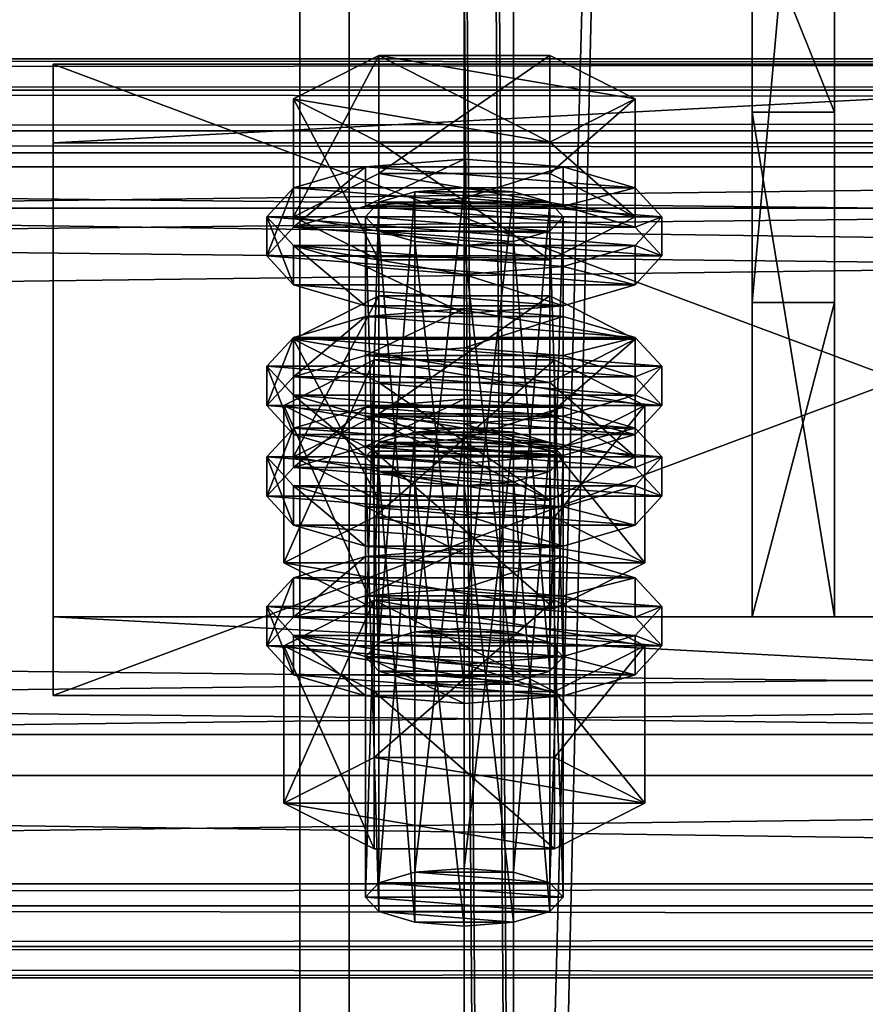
# Model space of a CAD drawing. Header units: millimetres. Extents: x 60485 to 71303, y 100 to 16900.
# Tile 421 of 656: x 68353 to 68404, y 7032 to 7091. Entities that reach past the tile are written whole.
import ezdxf

# ---------------------------------------------------------------- set-up
doc = ezdxf.new("R2010")
doc.units = ezdxf.units.MM
for name, color, linetype in [('1', 7, 'Continuous'), ('13', 7, 'Continuous'), ('3', 7, 'Continuous'), ('4', 7, 'Continuous'), ('6', 7, 'Continuous'), ('9', 7, 'Continuous')]:
    doc.layers.add(name, color=color, linetype=linetype)

msp = doc.modelspace()

# ---------------------------------------------------------------- meshes
at = {"layer": '1', "color": 7}
mesh = msp.add_polyface(dxfattribs=at)
corners = [(68397.5, 7085.843, 5147.476), (68397.5, 7055.144, 5247.888), (68402.5, 7055.144, 5247.888), (68402.5, 7085.843, 5147.476), (68397.5, 7074.273, 5253.74), (68402.5, 7074.273, 5253.74), (68397.5, 7130.734, 5171.659), (68402.5, 7130.734, 5171.659), (68397.5, 7136.582, 5152.533), (68402.5, 7136.582, 5152.533), (68397.5, 7098.33, 5140.837), (68402.5, 7098.33, 5140.837)]
mesh.append_faces([[corners[k] for k in face] for face in [(0, 2, 3, 3), (1, 5, 2, 2), (4, 7, 5, 5), (6, 9, 7, 7), (8, 11, 9, 9), (10, 3, 11, 11), (1, 6, 4, 4), (8, 0, 10, 10), (3, 9, 11, 11), (7, 2, 5, 5)]], dxfattribs={"vtx0": -1, "color": 7})
mesh.append_faces([[corners[k] for k in face] for face in [(6, 0, 8, 8), (9, 3, 7, 7)]], dxfattribs={"vtx0": -1, "vtx1": -1, "color": 7})
mesh.append_faces([[corners[k] for k in face] for face in [(6, 1, 0, 0), (7, 3, 2, 2)]], dxfattribs={"vtx0": -1, "vtx2": -1, "vtx3": -1, "color": 7})
mesh.append_faces([[corners[k] for k in face] for face in [(0, 1, 2, 2), (1, 4, 5, 5), (4, 6, 7, 7), (6, 8, 9, 9), (8, 10, 11, 11), (10, 0, 3, 3)]], dxfattribs={"vtx2": -1, "vtx3": -1, "color": 7})
at = {"layer": '13', "color": 20}
mesh = msp.add_polyface(dxfattribs=at)
corners = [(68374.804, 7067.506, 5216.005), (68385.196, 7074.678, 5218.198), (68374.804, 7074.678, 5218.198), (68390.392, 7072.047, 5226.804), (68369.608, 7072.047, 5226.804), (68374, 7052.717, 5168.61), (68374.804, 7080.37, 5173.927), (68374, 7079.493, 5176.796), (68374.804, 7053.594, 5165.741), (68377, 7081.013, 5171.827), (68377, 7054.236, 5163.641), (68380, 7081.248, 5171.058), (68374.804, 7078.616, 5179.665), (68380, 7077.739, 5182.534), (68377, 7077.974, 5181.765), (68385.196, 7078.616, 5179.665), (68386, 7079.493, 5176.796), (68385.196, 7080.37, 5173.927), (68369.608, 7079.493, 5176.796), (68374.804, 7082.125, 5168.19), (68374.804, 7089.297, 5170.382), (68369.608, 7086.666, 5178.989), (68385.196, 7089.297, 5170.382), (68385.196, 7076.862, 5185.403), (68374.804, 7076.862, 5185.403), (68374.804, 7084.034, 5187.596), (68390.392, 7079.493, 5176.796), (68385.196, 7084.034, 5187.596), (68368, 7077.103, 5176.065), (68369.608, 7078.857, 5170.328), (68369.608, 7081.248, 5171.058), (68368, 7079.493, 5176.796), (68374, 7080.141, 5166.127), (68374, 7082.532, 5166.858), (68380, 7080.611, 5164.59), (68380, 7083.002, 5165.321), (68380, 7073.594, 5187.541), (68374, 7074.064, 5186.004), (68374, 7076.455, 5186.734), (68380, 7075.985, 5188.272), (68369.608, 7075.348, 5181.803), (68369.608, 7077.739, 5182.534), (68390.392, 7078.857, 5170.328), (68392, 7077.103, 5176.065), (68390.392, 7075.348, 5181.803), (68386, 7074.064, 5186.004), (68390.392, 7077.739, 5182.534), (68392, 7079.493, 5176.796), (68390.392, 7081.248, 5171.058), (68374, 7071.04, 5163.345), (68380, 7071.51, 5161.807), (68380, 7073.901, 5162.538), (68374, 7073.431, 5164.076), (68390.392, 7072.147, 5168.276), (68369.608, 7072.147, 5168.276), (68386, 7073.431, 5164.076)]
mesh.append_faces([[corners[k] for k in face] for face in [(0, 1, 2, 2), (5, 6, 7, 7), (8, 9, 6, 6), (10, 11, 9, 9), (12, 13, 14, 14), (18, 20, 21, 21), (19, 22, 20, 20), (24, 21, 25, 25), (23, 18, 24, 24), (21, 27, 25, 25), (28, 30, 31, 31), (29, 33, 30, 30), (32, 35, 33, 33), (36, 38, 39, 39), (37, 41, 38, 38), (40, 31, 41, 41), (41, 39, 38, 38), (49, 51, 52, 52), (55, 52, 51, 51)]], dxfattribs={"vtx0": -1, "color": 20})
mesh.append_faces([[corners[k] for k in face] for face in [(3, 4, 2, 2), (15, 12, 7, 7), (16, 7, 6, 6), (17, 6, 9, 9), (26, 19, 18, 18), (27, 21, 20, 20), (42, 32, 29, 29), (43, 29, 28, 28), (44, 28, 40, 40), (45, 40, 37, 37), (46, 41, 31, 31), (47, 31, 30, 30), (48, 30, 33, 33), (53, 54, 52, 52)]], dxfattribs={"vtx0": -1, "vtx2": -1, "vtx3": -1, "color": 20})
mesh.append_faces([[corners[k] for k in face] for face in [(18, 19, 20, 20), (23, 24, 25, 25), (24, 18, 21, 21), (28, 29, 30, 30), (29, 32, 33, 33), (32, 34, 35, 35), (36, 37, 38, 38), (37, 40, 41, 41), (40, 28, 31, 31), (49, 50, 51, 51)]], dxfattribs={"vtx2": -1, "vtx3": -1, "color": 20})
mesh = msp.add_polyface(dxfattribs=at)
corners = [(68390.392, 7072.047, 5226.804), (68374.804, 7074.678, 5218.198), (68385.196, 7074.678, 5218.198), (68380, 7054.471, 5162.872), (68383, 7081.013, 5171.827), (68380, 7081.248, 5171.058), (68383, 7054.236, 5163.641), (68385.196, 7080.37, 5173.927), (68380, 7077.739, 5182.534), (68374.804, 7078.616, 5179.665), (68383, 7077.974, 5181.765), (68385.196, 7078.616, 5179.665), (68374, 7079.493, 5176.796), (68386, 7079.493, 5176.796), (68374.804, 7080.37, 5173.927), (68377, 7081.013, 5171.827), (68374.804, 7082.125, 5168.19), (68385.196, 7082.125, 5168.19), (68385.196, 7089.297, 5170.382), (68390.392, 7079.493, 5176.796), (68390.392, 7086.666, 5178.989), (68385.196, 7076.862, 5185.403), (68385.196, 7084.034, 5187.596), (68374.804, 7084.034, 5187.596), (68369.608, 7079.493, 5176.796), (68374.804, 7089.297, 5170.382), (68380, 7080.611, 5164.59), (68386, 7080.141, 5166.127), (68386, 7082.532, 5166.858), (68380, 7083.002, 5165.321), (68390.392, 7078.857, 5170.328), (68390.392, 7081.248, 5171.058), (68392, 7077.103, 5176.065), (68392, 7079.493, 5176.796), (68390.392, 7075.348, 5181.803), (68390.392, 7077.739, 5182.534), (68386, 7074.064, 5186.004), (68386, 7076.455, 5186.734), (68380, 7073.594, 5187.541), (68380, 7075.985, 5188.272), (68374, 7080.141, 5166.127), (68369.608, 7078.857, 5170.328), (68368, 7077.103, 5176.065), (68369.608, 7075.348, 5181.803), (68374, 7074.064, 5186.004), (68369.608, 7077.739, 5182.534), (68368, 7079.493, 5176.796), (68369.608, 7081.248, 5171.058), (68374, 7082.532, 5166.858)]
mesh.append_faces([[corners[k] for k in face] for face in [(0, 1, 2, 2), (3, 4, 5, 5), (6, 7, 4, 4), (4, 15, 5, 5), (17, 20, 18, 18), (19, 22, 20, 20), (21, 23, 22, 22), (16, 19, 17, 17), (20, 25, 18, 18), (26, 28, 29, 29), (27, 31, 28, 28), (30, 33, 31, 31), (32, 35, 33, 33), (34, 37, 35, 35), (36, 39, 37, 37), (40, 27, 26, 26), (36, 44, 38, 38), (28, 48, 29, 29)]], dxfattribs={"vtx0": -1, "color": 20})
mesh.append_faces([[corners[k] for k in face] for face in [(8, 9, 10, 10), (10, 9, 11, 11), (11, 12, 13, 13), (13, 14, 7, 7), (7, 15, 4, 4), (19, 24, 21, 21), (22, 25, 20, 20), (27, 40, 30, 30), (30, 41, 32, 32), (32, 42, 34, 34), (34, 43, 36, 36), (39, 45, 37, 37), (37, 45, 35, 35), (35, 46, 33, 33), (33, 47, 31, 31), (31, 48, 28, 28)]], dxfattribs={"vtx0": -1, "vtx1": -1, "color": 20})
mesh.append_faces([[corners[k] for k in face] for face in [(16, 17, 18, 18), (17, 19, 20, 20), (19, 21, 22, 22), (26, 27, 28, 28), (27, 30, 31, 31), (30, 32, 33, 33), (32, 34, 35, 35), (34, 36, 37, 37), (36, 38, 39, 39)]], dxfattribs={"vtx2": -1, "vtx3": -1, "color": 20})
mesh = msp.add_polyface(dxfattribs=at)
corners = [(68385.196, 7065.752, 5221.743), (68374.804, 7065.752, 5221.743), (68377, 7066.394, 5219.642), (68383, 7066.394, 5219.642), (68380, 7066.629, 5218.874), (68369.608, 7064.875, 5224.612), (68374.804, 7067.506, 5216.005), (68374.804, 7074.678, 5218.198), (68369.608, 7072.047, 5226.804), (68385.196, 7062.243, 5233.218), (68374.804, 7062.243, 5233.218), (68374.804, 7069.416, 5235.411), (68385.196, 7069.416, 5235.411), (68369.608, 7064.238, 5218.143), (68374, 7065.522, 5213.942), (68374, 7067.913, 5214.673), (68369.608, 7066.629, 5218.874), (68380, 7065.992, 5212.405), (68380, 7068.383, 5213.136), (68390.392, 7066.629, 5218.874), (68386, 7067.913, 5214.673), (68374, 7052.717, 5168.61), (68374.804, 7053.594, 5165.741), (68374.804, 7080.37, 5173.927), (68377, 7054.236, 5163.641), (68377, 7081.013, 5171.827), (68380, 7054.471, 5162.872), (68380, 7081.248, 5171.058), (68380, 7050.963, 5174.348), (68377, 7077.974, 5181.765), (68380, 7077.739, 5182.534), (68377, 7051.198, 5173.579), (68374.804, 7078.616, 5179.665), (68374.804, 7051.84, 5171.479), (68374, 7079.493, 5176.796), (68369.03, 7058.439, 5170.359), (68374.515, 7070.779, 5164.198), (68369.03, 7068.002, 5173.283), (68374.515, 7061.216, 5161.274), (68385.485, 7070.779, 5164.198), (68385.485, 7065.224, 5182.368), (68374.515, 7065.224, 5182.368), (68390.97, 7068.002, 5173.283), (68368, 7068.002, 5173.283), (68369.608, 7069.756, 5167.545), (68369.608, 7072.147, 5168.276), (68368, 7070.392, 5174.014), (68374, 7071.04, 5163.345), (68374, 7073.431, 5164.076), (68380, 7064.493, 5184.759), (68374, 7064.963, 5183.221), (68374, 7067.354, 5183.952), (68380, 7066.884, 5185.489), (68369.608, 7066.247, 5179.021), (68369.608, 7068.638, 5179.752), (68386, 7071.04, 5163.345), (68380, 7071.51, 5161.807), (68390.392, 7069.756, 5167.545), (68392, 7068.002, 5173.283), (68390.392, 7066.247, 5179.021), (68386, 7067.354, 5183.952), (68390.392, 7068.638, 5179.752), (68392, 7070.392, 5174.014)]
mesh.append_faces([[corners[k] for k in face] for face in [(3, 2, 4, 4), (5, 7, 8, 8), (10, 8, 11, 11), (8, 12, 11, 11), (13, 15, 16, 16), (14, 18, 15, 15), (20, 15, 18, 18), (28, 29, 30, 30), (31, 32, 29, 29), (33, 34, 32, 32), (35, 36, 37, 37), (38, 39, 36, 36), (37, 40, 41, 41), (43, 45, 46, 46), (44, 48, 45, 45), (49, 51, 52, 52), (50, 54, 51, 51), (53, 46, 54, 54), (47, 55, 56, 56), (51, 60, 52, 52)]], dxfattribs={"vtx0": -1, "color": 20})
mesh.append_faces([[corners[k] for k in face] for face in [(0, 1, 2, 2), (19, 16, 15, 15), (42, 37, 36, 36), (57, 47, 44, 44), (58, 44, 43, 43), (59, 43, 53, 53), (60, 51, 54, 54), (61, 54, 46, 46), (62, 46, 45, 45)]], dxfattribs={"vtx0": -1, "vtx2": -1, "vtx3": -1, "color": 20})
mesh.append_faces([[corners[k] for k in face] for face in [(5, 6, 7, 7), (9, 10, 11, 11), (10, 5, 8, 8), (13, 14, 15, 15), (14, 17, 18, 18), (21, 22, 23, 23), (22, 24, 25, 25), (24, 26, 27, 27), (33, 21, 34, 34), (43, 44, 45, 45), (44, 47, 48, 48), (49, 50, 51, 51), (50, 53, 54, 54), (53, 43, 46, 46)]], dxfattribs={"vtx2": -1, "vtx3": -1, "color": 20})
mesh = msp.add_polyface(dxfattribs=at)
corners = [(68385.196, 7065.752, 5221.743), (68377, 7066.394, 5219.642), (68383, 7066.394, 5219.642), (68374.804, 7067.506, 5216.005), (68385.196, 7067.506, 5216.005), (68385.196, 7074.678, 5218.198), (68390.392, 7064.875, 5224.612), (68390.392, 7072.047, 5226.804), (68385.196, 7062.243, 5233.218), (68385.196, 7069.416, 5235.411), (68374.804, 7069.416, 5235.411), (68369.608, 7072.047, 5226.804), (68380, 7065.992, 5212.405), (68386, 7065.522, 5213.942), (68386, 7067.913, 5214.673), (68380, 7068.383, 5213.136), (68390.392, 7066.629, 5218.874), (68392, 7064.875, 5224.612), (68369.608, 7066.629, 5218.874), (68374, 7067.913, 5214.673), (68380, 7054.471, 5162.872), (68383, 7054.236, 5163.641), (68383, 7081.013, 5171.827), (68385.196, 7053.594, 5165.741), (68385.196, 7080.37, 5173.927), (68386, 7052.717, 5168.61), (68386, 7079.493, 5176.796), (68385.196, 7078.616, 5179.665), (68385.196, 7051.84, 5171.479), (68383, 7077.974, 5181.765), (68383, 7051.198, 5173.579), (68380, 7077.739, 5182.534), (68374.515, 7061.216, 5161.274), (68385.485, 7061.216, 5161.274), (68385.485, 7070.779, 5164.198), (68390.97, 7068.002, 5173.283), (68385.485, 7065.224, 5182.368), (68369.03, 7068.002, 5173.283), (68374.515, 7070.779, 5164.198), (68380, 7071.51, 5161.807), (68386, 7071.04, 5163.345), (68386, 7073.431, 5164.076), (68380, 7073.901, 5162.538), (68390.392, 7069.756, 5167.545), (68390.392, 7072.147, 5168.276), (68392, 7068.002, 5173.283), (68392, 7070.392, 5174.014), (68390.392, 7066.247, 5179.021), (68390.392, 7068.638, 5179.752), (68386, 7064.963, 5183.221), (68386, 7067.354, 5183.952), (68380, 7066.884, 5185.489), (68374, 7071.04, 5163.345), (68369.608, 7069.756, 5167.545), (68368, 7068.002, 5173.283), (68369.608, 7068.638, 5179.752), (68368, 7070.392, 5174.014), (68369.608, 7072.147, 5168.276), (68374, 7073.431, 5164.076)]
mesh.append_faces([[corners[k] for k in face] for face in [(4, 7, 5, 5), (6, 9, 7, 7), (8, 10, 9, 9), (3, 6, 4, 4), (12, 14, 15, 15), (13, 16, 14, 14), (23, 26, 24, 24), (25, 27, 26, 26), (28, 29, 27, 27), (30, 31, 29, 29), (33, 35, 34, 34), (35, 38, 34, 34), (39, 41, 42, 42), (40, 44, 41, 41), (43, 46, 44, 44), (45, 48, 46, 46), (47, 50, 48, 48), (49, 51, 50, 50)]], dxfattribs={"vtx0": -1, "color": 20})
mesh.append_faces([[corners[k] for k in face] for face in [(0, 1, 2, 2), (9, 11, 7, 7), (17, 18, 16, 16), (16, 19, 14, 14), (36, 37, 35, 35), (40, 52, 43, 43), (43, 53, 45, 45), (45, 54, 47, 47), (50, 55, 48, 48), (48, 56, 46, 46), (46, 57, 44, 44), (44, 58, 41, 41)]], dxfattribs={"vtx0": -1, "vtx1": -1, "color": 20})
mesh.append_faces([[corners[k] for k in face] for face in [(3, 4, 5, 5), (4, 6, 7, 7), (6, 8, 9, 9), (12, 13, 14, 14), (20, 21, 22, 22), (21, 23, 24, 24), (23, 25, 26, 26), (32, 33, 34, 34), (39, 40, 41, 41), (40, 43, 44, 44), (43, 45, 46, 46), (45, 47, 48, 48), (47, 49, 50, 50)]], dxfattribs={"vtx2": -1, "vtx3": -1, "color": 20})
mesh = msp.add_polyface(dxfattribs=at)
corners = [(68374, 7038.098, 5216.425), (68374.804, 7065.752, 5221.743), (68374, 7064.875, 5224.612), (68374.804, 7038.975, 5213.556), (68377, 7066.394, 5219.642), (68377, 7039.617, 5211.456), (68380, 7066.629, 5218.874), (68377, 7036.579, 5221.394), (68374.804, 7063.998, 5227.48), (68377, 7063.356, 5229.581), (68374.804, 7037.221, 5219.294), (68380, 7063.121, 5230.349), (68385.196, 7063.998, 5227.48), (68386, 7064.875, 5224.612), (68385.196, 7062.243, 5233.218), (68374.804, 7067.506, 5216.005), (68369.608, 7064.875, 5224.612), (68374.804, 7062.243, 5233.218), (68368, 7062.484, 5223.881), (68369.608, 7064.238, 5218.143), (68369.608, 7066.629, 5218.874), (68368, 7064.875, 5224.612), (68380, 7058.976, 5235.356), (68374, 7059.446, 5233.819), (68374, 7061.836, 5234.55), (68380, 7061.366, 5236.087), (68369.608, 7060.73, 5229.618), (68369.608, 7063.121, 5230.349), (68390.392, 7064.238, 5218.143), (68374, 7065.522, 5213.942), (68392, 7062.484, 5223.881), (68390.392, 7060.73, 5229.618), (68386, 7059.446, 5233.819), (68386, 7061.836, 5234.55), (68390.392, 7063.121, 5230.349), (68392, 7064.875, 5224.612), (68369.608, 7055.137, 5215.36), (68374, 7056.421, 5211.16), (68374, 7058.812, 5211.891), (68369.608, 7057.528, 5216.091), (68380, 7056.892, 5209.622), (68380, 7059.282, 5210.353), (68386, 7056.421, 5211.16), (68390.392, 7057.528, 5216.091), (68386, 7058.812, 5211.891), (68380, 7050.963, 5174.348), (68377, 7051.198, 5173.579), (68377, 7077.974, 5181.765), (68374.804, 7051.84, 5171.479), (68374.804, 7078.616, 5179.665), (68369.03, 7058.439, 5170.359), (68374.515, 7061.216, 5161.274), (68374.515, 7070.779, 5164.198), (68385.485, 7055.661, 5179.444), (68374.515, 7055.661, 5179.444), (68374.515, 7065.224, 5182.368), (68369.03, 7068.002, 5173.283), (68390.97, 7058.439, 5170.359), (68386, 7064.963, 5183.221), (68369.608, 7066.247, 5179.021), (68374, 7064.963, 5183.221), (68380, 7064.493, 5184.759)]
mesh.append_faces([[corners[k] for k in face] for face in [(0, 1, 2, 2), (3, 4, 1, 1), (5, 6, 4, 4), (7, 8, 9, 9), (10, 2, 8, 8), (8, 11, 9, 9), (14, 16, 17, 17), (18, 20, 21, 21), (22, 24, 25, 25), (23, 27, 24, 24), (26, 21, 27, 27), (32, 23, 22, 22), (24, 33, 25, 25), (36, 38, 39, 39), (37, 41, 38, 38), (37, 42, 40, 40), (44, 38, 41, 41), (54, 56, 55, 55), (58, 60, 61, 61)]], dxfattribs={"vtx0": -1, "color": 20})
mesh.append_faces([[corners[k] for k in face] for face in [(12, 8, 2, 2), (13, 2, 1, 1), (14, 15, 16, 16), (28, 29, 19, 19), (30, 19, 18, 18), (31, 18, 26, 26), (32, 26, 23, 23), (33, 24, 27, 27), (34, 27, 21, 21), (35, 21, 20, 20), (43, 39, 38, 38), (57, 51, 50, 50), (58, 59, 60, 60)]], dxfattribs={"vtx0": -1, "vtx2": -1, "vtx3": -1, "color": 20})
mesh.append_faces([[corners[k] for k in face] for face in [(18, 19, 20, 20), (22, 23, 24, 24), (23, 26, 27, 27), (26, 18, 21, 21), (36, 37, 38, 38), (37, 40, 41, 41), (45, 46, 47, 47), (46, 48, 49, 49), (50, 51, 52, 52), (53, 54, 55, 55), (54, 50, 56, 56)]], dxfattribs={"vtx2": -1, "vtx3": -1, "color": 20})
mesh = msp.add_polyface(dxfattribs=at)
corners = [(68380, 7039.852, 5210.687), (68383, 7066.394, 5219.642), (68380, 7066.629, 5218.874), (68383, 7039.617, 5211.456), (68385.196, 7065.752, 5221.743), (68385.196, 7038.975, 5213.556), (68386, 7064.875, 5224.612), (68386, 7038.098, 5216.425), (68385.196, 7063.998, 5227.48), (68385.196, 7037.221, 5219.294), (68383, 7063.356, 5229.581), (68380, 7063.121, 5230.349), (68374.804, 7063.998, 5227.48), (68374, 7064.875, 5224.612), (68374.804, 7065.752, 5221.743), (68390.392, 7064.875, 5224.612), (68374.804, 7067.506, 5216.005), (68385.196, 7062.243, 5233.218), (68386, 7065.522, 5213.942), (68390.392, 7064.238, 5218.143), (68390.392, 7066.629, 5218.874), (68392, 7062.484, 5223.881), (68392, 7064.875, 5224.612), (68390.392, 7060.73, 5229.618), (68390.392, 7063.121, 5230.349), (68386, 7059.446, 5233.819), (68386, 7061.836, 5234.55), (68380, 7058.976, 5235.356), (68380, 7061.366, 5236.087), (68374, 7065.522, 5213.942), (68380, 7065.992, 5212.405), (68369.608, 7064.238, 5218.143), (68368, 7062.484, 5223.881), (68369.608, 7060.73, 5229.618), (68369.608, 7063.121, 5230.349), (68368, 7064.875, 5224.612), (68380, 7056.892, 5209.622), (68386, 7056.421, 5211.16), (68386, 7058.812, 5211.891), (68380, 7059.282, 5210.353), (68390.392, 7055.137, 5215.36), (68390.392, 7057.528, 5216.091), (68392, 7055.774, 5221.829), (68369.608, 7057.528, 5216.091), (68374, 7058.812, 5211.891), (68386, 7052.717, 5168.61), (68385.196, 7051.84, 5171.479), (68385.196, 7078.616, 5179.665), (68383, 7051.198, 5173.579), (68383, 7077.974, 5181.765), (68380, 7050.963, 5174.348), (68380, 7077.739, 5182.534), (68385.485, 7061.216, 5161.274), (68390.97, 7058.439, 5170.359), (68390.97, 7068.002, 5173.283), (68385.485, 7055.661, 5179.444), (68385.485, 7065.224, 5182.368), (68374.515, 7065.224, 5182.368), (68374.515, 7061.216, 5161.274), (68369.03, 7058.439, 5170.359), (68386, 7064.963, 5183.221), (68380, 7064.493, 5184.759), (68380, 7066.884, 5185.489), (68390.392, 7066.247, 5179.021), (68369.608, 7066.247, 5179.021)]
mesh.append_faces([[corners[k] for k in face] for face in [(0, 1, 2, 2), (3, 4, 1, 1), (5, 6, 4, 4), (7, 8, 6, 6), (9, 10, 8, 8), (19, 22, 20, 20), (21, 24, 22, 22), (23, 26, 24, 24), (25, 28, 26, 26), (29, 18, 30, 30), (36, 38, 39, 39), (37, 41, 38, 38), (53, 56, 54, 54), (55, 57, 56, 56), (58, 53, 52, 52)]], dxfattribs={"vtx0": -1, "color": 20})
mesh.append_faces([[corners[k] for k in face] for face in [(11, 12, 10, 10), (10, 12, 8, 8), (8, 13, 6, 6), (6, 14, 4, 4), (15, 16, 17, 17), (18, 29, 19, 19), (19, 31, 21, 21), (21, 32, 23, 23), (23, 33, 25, 25), (26, 34, 24, 24), (24, 35, 22, 22), (42, 43, 41, 41), (41, 44, 38, 38), (53, 59, 55, 55), (63, 64, 60, 60)]], dxfattribs={"vtx0": -1, "vtx1": -1, "color": 20})
mesh.append_faces([[corners[k] for k in face] for face in [(18, 19, 20, 20), (19, 21, 22, 22), (21, 23, 24, 24), (23, 25, 26, 26), (25, 27, 28, 28), (36, 37, 38, 38), (37, 40, 41, 41), (45, 46, 47, 47), (46, 48, 49, 49), (48, 50, 51, 51), (52, 53, 54, 54), (53, 55, 56, 56), (60, 61, 62, 62)]], dxfattribs={"vtx2": -1, "vtx3": -1, "color": 20})
mesh = msp.add_polyface(dxfattribs=at)
corners = [(68374, 7038.098, 5216.425), (68374.804, 7038.975, 5213.556), (68374.804, 7065.752, 5221.743), (68377, 7039.617, 5211.456), (68377, 7066.394, 5219.642), (68380, 7039.852, 5210.687), (68380, 7066.629, 5218.874), (68380, 7036.344, 5222.163), (68377, 7036.579, 5221.394), (68377, 7063.356, 5229.581), (68380, 7063.121, 5230.349), (68374.804, 7037.221, 5219.294), (68374.804, 7063.998, 5227.48), (68374, 7064.875, 5224.612), (68383, 7039.617, 5211.456), (68385.196, 7038.975, 5213.556), (68386, 7038.098, 5216.425), (68385.196, 7037.221, 5219.294), (68383, 7036.579, 5221.394), (68369.03, 7043.82, 5218.174), (68374.515, 7046.598, 5209.09), (68374.515, 7056.161, 5212.013), (68369.03, 7053.383, 5221.098), (68385.485, 7056.161, 5212.013), (68385.485, 7041.042, 5227.259), (68374.515, 7041.042, 5227.259), (68374.515, 7050.606, 5230.183), (68390.97, 7043.82, 5218.174), (68385.485, 7050.606, 5230.183), (68368, 7053.383, 5221.098), (68369.608, 7055.137, 5215.36), (68369.608, 7057.528, 5216.091), (68368, 7055.774, 5221.829), (68380, 7049.875, 5232.574), (68374, 7050.345, 5231.036), (68374, 7052.735, 5231.767), (68380, 7052.265, 5233.305), (68369.608, 7051.629, 5226.836), (68369.608, 7054.02, 5227.567), (68390.392, 7055.137, 5215.36), (68374, 7056.421, 5211.16), (68392, 7053.383, 5221.098), (68390.392, 7051.629, 5226.836), (68386, 7050.345, 5231.036), (68390.392, 7054.02, 5227.567), (68392, 7055.774, 5221.829), (68385.196, 7053.594, 5165.741), (68377, 7054.236, 5163.641), (68374.804, 7053.594, 5165.741), (68386, 7052.717, 5168.61), (68374, 7052.717, 5168.61), (68385.196, 7051.84, 5171.479), (68374.804, 7051.84, 5171.479), (68383, 7051.198, 5173.579), (68377, 7051.198, 5173.579), (68385.485, 7055.661, 5179.444), (68369.03, 7058.439, 5170.359), (68374.515, 7055.661, 5179.444)]
mesh.append_faces([[corners[k] for k in face] for face in [(7, 9, 10, 10), (3, 14, 5, 5), (18, 8, 7, 7), (19, 21, 22, 22), (20, 23, 21, 21), (25, 22, 26, 26), (24, 19, 25, 25), (22, 28, 26, 26), (29, 31, 32, 32), (33, 35, 36, 36), (34, 38, 35, 35), (37, 32, 38, 38), (38, 36, 35, 35), (55, 56, 57, 57)]], dxfattribs={"vtx0": -1, "color": 20})
mesh.append_faces([[corners[k] for k in face] for face in [(15, 3, 1, 1), (16, 1, 0, 0), (17, 0, 11, 11), (18, 11, 8, 8), (27, 20, 19, 19), (28, 22, 21, 21), (39, 40, 30, 30), (41, 30, 29, 29), (42, 29, 37, 37), (43, 37, 34, 34), (44, 38, 32, 32), (45, 32, 31, 31), (46, 47, 48, 48), (49, 48, 50, 50), (51, 50, 52, 52), (53, 52, 54, 54)]], dxfattribs={"vtx0": -1, "vtx2": -1, "vtx3": -1, "color": 20})
mesh.append_faces([[corners[k] for k in face] for face in [(0, 1, 2, 2), (1, 3, 4, 4), (3, 5, 6, 6), (7, 8, 9, 9), (8, 11, 12, 12), (11, 0, 13, 13), (19, 20, 21, 21), (24, 25, 26, 26), (25, 19, 22, 22), (29, 30, 31, 31), (33, 34, 35, 35), (34, 37, 38, 38), (37, 29, 32, 32)]], dxfattribs={"vtx2": -1, "vtx3": -1, "color": 20})
mesh = msp.add_polyface(dxfattribs=at)
corners = [(68380, 7039.852, 5210.687), (68383, 7039.617, 5211.456), (68383, 7066.394, 5219.642), (68385.196, 7038.975, 5213.556), (68385.196, 7065.752, 5221.743), (68386, 7038.098, 5216.425), (68386, 7064.875, 5224.612), (68385.196, 7037.221, 5219.294), (68385.196, 7063.998, 5227.48), (68383, 7036.579, 5221.394), (68383, 7063.356, 5229.581), (68380, 7036.344, 5222.163), (68380, 7063.121, 5230.349), (68377, 7039.617, 5211.456), (68374.804, 7038.975, 5213.556), (68374, 7038.098, 5216.425), (68374.804, 7037.221, 5219.294), (68374.515, 7046.598, 5209.09), (68385.485, 7046.598, 5209.09), (68385.485, 7056.161, 5212.013), (68390.97, 7043.82, 5218.174), (68390.97, 7053.383, 5221.098), (68385.485, 7041.042, 5227.259), (68385.485, 7050.606, 5230.183), (68374.515, 7050.606, 5230.183), (68369.03, 7043.82, 5218.174), (68374.515, 7056.161, 5212.013), (68390.392, 7055.137, 5215.36), (68392, 7053.383, 5221.098), (68392, 7055.774, 5221.829), (68390.392, 7057.528, 5216.091), (68390.392, 7051.629, 5226.836), (68390.392, 7054.02, 5227.567), (68386, 7050.345, 5231.036), (68386, 7052.735, 5231.767), (68380, 7049.875, 5232.574), (68380, 7052.265, 5233.305), (68386, 7056.421, 5211.16), (68374, 7056.421, 5211.16), (68369.608, 7055.137, 5215.36), (68368, 7053.383, 5221.098), (68369.608, 7051.629, 5226.836), (68374, 7050.345, 5231.036), (68369.608, 7054.02, 5227.567), (68368, 7055.774, 5221.829), (68377, 7054.236, 5163.641), (68383, 7054.236, 5163.641), (68380, 7054.471, 5162.872), (68385.196, 7053.594, 5165.741), (68374.804, 7053.594, 5165.741), (68386, 7052.717, 5168.61), (68374, 7052.717, 5168.61), (68385.196, 7051.84, 5171.479), (68374.804, 7051.84, 5171.479), (68383, 7051.198, 5173.579), (68377, 7051.198, 5173.579), (68380, 7050.963, 5174.348)]
mesh.append_faces([[corners[k] for k in face] for face in [(9, 12, 10, 10), (18, 21, 19, 19), (20, 23, 21, 21), (22, 24, 23, 23), (17, 20, 18, 18), (21, 26, 19, 19), (27, 29, 30, 30), (28, 32, 29, 29), (31, 34, 32, 32), (33, 36, 34, 34), (33, 42, 35, 35), (45, 46, 47, 47), (54, 55, 56, 56)]], dxfattribs={"vtx0": -1, "color": 20})
mesh.append_faces([[corners[k] for k in face] for face in [(1, 13, 3, 3), (3, 14, 5, 5), (5, 15, 7, 7), (7, 16, 9, 9), (20, 25, 22, 22), (23, 26, 21, 21), (37, 38, 27, 27), (27, 39, 28, 28), (28, 40, 31, 31), (31, 41, 33, 33), (36, 43, 34, 34), (34, 43, 32, 32), (32, 44, 29, 29), (46, 45, 48, 48), (48, 49, 50, 50), (50, 51, 52, 52), (52, 53, 54, 54)]], dxfattribs={"vtx0": -1, "vtx1": -1, "color": 20})
mesh.append_faces([[corners[k] for k in face] for face in [(0, 1, 2, 2), (1, 3, 4, 4), (3, 5, 6, 6), (5, 7, 8, 8), (7, 9, 10, 10), (9, 11, 12, 12), (17, 18, 19, 19), (18, 20, 21, 21), (20, 22, 23, 23), (27, 28, 29, 29), (28, 31, 32, 32), (31, 33, 34, 34), (33, 35, 36, 36)]], dxfattribs={"vtx2": -1, "vtx3": -1, "color": 20})
at = {"layer": '3', "color": 91}
mesh = msp.add_polyface(dxfattribs=at)
corners = [(68370, 8485, 5564.7), (68430, 8485, 5564.7), (68430, 145.041, 3014.919), (68370, 145.041, 3014.919), (68370, 271.84, 2970.03), (68430, 271.84, 2970.03), (68430, 8485, 5481.045), (68370, 8485, 5481.045), (68370, 145.041, 2970.03), (68427, 8485, 5484.182), (68373, 8485, 5484.182), (68373, 8485, 5561.563), (68427, 8485, 5561.563), (68373, 145.041, 3011.782), (68427, 145.041, 3011.782), (68373, 261.579, 2970.03), (68373, 145.041, 2970.03), (68427, 261.579, 2970.03), (68427, 145.041, 2970.03), (68430, 145.041, 2970.03)]
mesh.append_faces([[corners[k] for k in face] for face in [(0, 2, 3, 3), (4, 6, 7, 7), (4, 3, 8, 8), (0, 4, 7, 7), (12, 13, 14, 14), (15, 11, 10, 10), (13, 15, 16, 16), (17, 10, 9, 9), (17, 14, 18, 18), (12, 17, 9, 9), (8, 13, 16, 16), (18, 2, 19, 19), (5, 1, 6, 6), (2, 5, 19, 19), (5, 18, 19, 19), (15, 8, 16, 16)]], dxfattribs={"vtx0": -1, "color": 91})
mesh.append_faces([[corners[k] for k in face] for face in [(3, 4, 0, 0), (0, 11, 1, 1), (11, 7, 10, 10), (10, 7, 9, 9), (1, 12, 6, 6), (12, 1, 11, 11), (6, 9, 7, 7), (11, 15, 13, 13), (14, 17, 12, 12), (2, 14, 3, 3), (3, 13, 8, 8), (1, 5, 2, 2), (18, 5, 17, 17), (17, 5, 15, 15), (8, 15, 4, 4), (4, 15, 5, 5)]], dxfattribs={"vtx0": -1, "vtx1": -1, "color": 91})
mesh.append_faces([[corners[k] for k in face] for face in [(11, 0, 7, 7), (6, 12, 9, 9), (2, 18, 14, 14), (3, 14, 13, 13)]], dxfattribs={"vtx0": -1, "vtx2": -1, "vtx3": -1, "color": 91})
mesh.append_faces([[corners[k] for k in face] for face in [(0, 1, 2, 2), (4, 5, 6, 6), (12, 11, 13, 13), (17, 15, 10, 10)]], dxfattribs={"vtx2": -1, "vtx3": -1, "color": 91})
mesh = msp.add_polyface(dxfattribs=at)
corners = [(68445, 7083.985, 5136.451), (68355, 7083.985, 5136.451), (68355, 7050.363, 5246.427), (68445, 7050.363, 5246.427), (68355, 7088.767, 5137.913), (68355, 7055.144, 5247.888), (68445, 7088.767, 5137.913), (68445, 7055.144, 5247.888)]
mesh.append_faces([[corners[k] for k in face] for face in [(0, 2, 3, 3), (1, 5, 2, 2), (4, 7, 5, 5), (6, 3, 7, 7), (1, 6, 4, 4), (3, 5, 7, 7)]], dxfattribs={"vtx0": -1, "color": 91})
mesh.append_faces([[corners[k] for k in face] for face in [(0, 1, 2, 2), (1, 4, 5, 5), (4, 6, 7, 7), (6, 0, 3, 3), (1, 0, 6, 6), (3, 2, 5, 5)]], dxfattribs={"vtx2": -1, "vtx3": -1, "color": 91})
at = {"layer": '4', "color": 171}
mesh = msp.add_polyface(dxfattribs=at)
corners = [(68417, 6827.199, 4974.204), (68383, 6827.199, 4974.204), (68383, 8327.739, 3030.03), (68417, 8327.739, 3030.03), (68383, 6882.39, 4991.078), (68383, 8395.952, 3030.03), (68417, 6882.39, 4991.078), (68417, 8395.952, 3030.03), (68420, 6824.133, 4973.267), (68420, 6885.456, 4992.015), (68420, 8399.742, 3030.03), (68420, 8323.949, 3030.03), (68380, 6885.456, 4992.015), (68380, 8399.742, 3030.03), (68380, 6824.133, 4973.267), (68380, 8323.949, 3030.03)]
mesh.append_faces([[corners[k] for k in face] for face in [(0, 2, 3, 3), (1, 5, 2, 2), (4, 7, 5, 5), (6, 3, 7, 7), (8, 10, 11, 11), (9, 13, 10, 10), (12, 15, 13, 13), (14, 11, 15, 15)]], dxfattribs={"vtx0": -1, "color": 171})
mesh.append_faces([[corners[k] for k in face] for face in [(9, 6, 12, 12), (6, 8, 0, 0), (0, 8, 1, 1), (12, 4, 14, 14), (4, 12, 6, 6), (14, 1, 8, 8), (11, 3, 15, 15), (3, 10, 7, 7), (7, 10, 5, 5), (15, 2, 13, 13), (2, 15, 3, 3), (13, 5, 10, 10)]], dxfattribs={"vtx0": -1, "vtx1": -1, "color": 171})
mesh.append_faces([[corners[k] for k in face] for face in [(6, 9, 8, 8), (14, 4, 1, 1), (3, 11, 10, 10), (13, 2, 5, 5)]], dxfattribs={"vtx0": -1, "vtx2": -1, "vtx3": -1, "color": 171})
mesh.append_faces([[corners[k] for k in face] for face in [(0, 1, 2, 2), (1, 4, 5, 5), (4, 6, 7, 7), (6, 0, 3, 3), (8, 9, 10, 10), (9, 12, 13, 13), (12, 14, 15, 15), (14, 8, 11, 11)]], dxfattribs={"vtx2": -1, "vtx3": -1, "color": 171})
at = {"layer": '6', "color": 2}
mesh = msp.add_polyface(dxfattribs=at)
corners = [(68373, 8445, 2973.03), (68427, 8445, 2973.03), (68427, 281.652, 2973.03), (68373, 281.652, 2973.03), (68427, 8445, 3027.03), (68427, 458.279, 3027.03), (68373, 8445, 3027.03), (68373, 458.279, 3027.03), (68370, 8445, 2970.03), (68370, 8445, 3030.03), (68370, 468.091, 3030.03), (68370, 271.84, 2970.03), (68430, 8445, 3030.03), (68430, 468.091, 3030.03), (68430, 8445, 2970.03), (68430, 271.84, 2970.03)]
mesh.append_faces([[corners[k] for k in face] for face in [(0, 2, 3, 3), (1, 5, 2, 2), (4, 7, 5, 5), (6, 3, 7, 7), (8, 10, 11, 11), (9, 13, 10, 10), (12, 15, 13, 13), (14, 11, 15, 15)]], dxfattribs={"vtx0": -1, "color": 2})
mesh.append_faces([[corners[k] for k in face] for face in [(9, 6, 12, 12), (6, 8, 0, 0), (0, 8, 1, 1), (12, 4, 14, 14), (4, 12, 6, 6), (14, 1, 8, 8), (11, 3, 15, 15), (3, 10, 7, 7), (7, 10, 5, 5), (15, 2, 13, 13), (2, 15, 3, 3), (13, 5, 10, 10)]], dxfattribs={"vtx0": -1, "vtx1": -1, "color": 2})
mesh.append_faces([[corners[k] for k in face] for face in [(6, 9, 8, 8), (14, 4, 1, 1), (3, 11, 10, 10), (13, 2, 5, 5)]], dxfattribs={"vtx0": -1, "vtx2": -1, "vtx3": -1, "color": 2})
mesh.append_faces([[corners[k] for k in face] for face in [(0, 1, 2, 2), (1, 4, 5, 5), (4, 6, 7, 7), (6, 0, 3, 3), (8, 9, 10, 10), (9, 12, 13, 13), (12, 14, 15, 15), (14, 8, 11, 11)]], dxfattribs={"vtx2": -1, "vtx3": -1, "color": 2})
at = {"layer": '9', "color": 243}
mesh = msp.add_polyface(dxfattribs=at)
corners = [(68700, 7037.573, 5127.488), (68700, 7082.517, 5141.236), (65500, 7082.517, 5141.236), (65500, 7037.573, 5127.488), (68700, 7048.002, 5254.075), (65500, 7048.002, 5254.075), (68700, 7083.384, 5264.898), (65500, 7083.384, 5264.898), (68700, 7087.186, 5252.466), (65500, 7087.186, 5252.466), (68700, 7089.099, 5253.051), (65500, 7089.099, 5253.051), (68700, 7084.711, 5267.395), (65500, 7084.711, 5267.395), (68700, 7045.504, 5255.403), (65500, 7045.504, 5255.403), (68700, 7080.02, 5142.564), (65500, 7080.02, 5142.564), (68700, 7038.9, 5129.986), (65500, 7038.9, 5129.986), (68700, 7035.098, 5142.417), (65500, 7035.098, 5142.417), (68700, 7033.185, 5141.832), (65500, 7033.185, 5141.832)]
mesh.append_faces([[corners[k] for k in face] for face in [(0, 2, 3, 3), (1, 5, 2, 2), (4, 7, 5, 5), (6, 9, 7, 7), (8, 11, 9, 9), (10, 13, 11, 11), (12, 15, 13, 13), (14, 17, 15, 15), (16, 19, 17, 17), (18, 21, 19, 19), (20, 23, 21, 21), (22, 3, 23, 23), (20, 0, 22, 22), (8, 12, 10, 10), (11, 7, 9, 9)]], dxfattribs={"vtx0": -1, "color": 243})
mesh.append_faces([[corners[k] for k in face] for face in [(1, 16, 4, 4), (16, 0, 18, 18), (18, 0, 20, 20), (12, 6, 14, 14), (14, 4, 16, 16), (3, 19, 23, 23), (19, 2, 17, 17), (17, 2, 15, 15), (15, 5, 13, 13), (13, 7, 11, 11)]], dxfattribs={"vtx0": -1, "vtx1": -1, "color": 243})
mesh.append_faces([[corners[k] for k in face] for face in [(16, 1, 0, 0), (12, 8, 6, 6), (14, 6, 4, 4), (19, 3, 2, 2), (15, 2, 5, 5), (13, 5, 7, 7)]], dxfattribs={"vtx0": -1, "vtx2": -1, "vtx3": -1, "color": 243})
mesh.append_faces([[corners[k] for k in face] for face in [(21, 23, 19, 19)]], dxfattribs={"vtx1": -1, "color": 243})
mesh.append_faces([[corners[k] for k in face] for face in [(0, 1, 2, 2), (1, 4, 5, 5), (4, 6, 7, 7), (6, 8, 9, 9), (8, 10, 11, 11), (10, 12, 13, 13), (12, 14, 15, 15), (14, 16, 17, 17), (16, 18, 19, 19), (18, 20, 21, 21), (20, 22, 23, 23), (22, 0, 3, 3)]], dxfattribs={"vtx2": -1, "vtx3": -1, "color": 243})
mesh = msp.add_polyface(dxfattribs=at)
corners = [(71300, 7037.573, 5127.488), (71300, 7082.517, 5141.236), (68100, 7082.517, 5141.236), (68100, 7037.573, 5127.488), (71300, 7048.002, 5254.075), (68100, 7048.002, 5254.075), (71300, 7083.384, 5264.898), (68100, 7083.384, 5264.898), (71300, 7087.186, 5252.466), (68100, 7087.186, 5252.466), (71300, 7089.099, 5253.051), (68100, 7089.099, 5253.051), (71300, 7084.711, 5267.395), (68100, 7084.711, 5267.395), (71300, 7045.504, 5255.403), (68100, 7045.504, 5255.403), (71300, 7080.02, 5142.564), (68100, 7080.02, 5142.564), (71300, 7038.9, 5129.986), (68100, 7038.9, 5129.986), (71300, 7035.098, 5142.417), (68100, 7035.098, 5142.417), (71300, 7033.185, 5141.832), (68100, 7033.185, 5141.832)]
mesh.append_faces([[corners[k] for k in face] for face in [(0, 2, 3, 3), (1, 5, 2, 2), (4, 7, 5, 5), (6, 9, 7, 7), (8, 11, 9, 9), (10, 13, 11, 11), (12, 15, 13, 13), (14, 17, 15, 15), (16, 19, 17, 17), (18, 21, 19, 19), (20, 23, 21, 21), (22, 3, 23, 23), (8, 12, 10, 10), (20, 0, 22, 22), (11, 7, 9, 9)]], dxfattribs={"vtx0": -1, "color": 243})
mesh.append_faces([[corners[k] for k in face] for face in [(14, 1, 16, 16), (16, 0, 18, 18), (18, 0, 20, 20), (3, 19, 23, 23), (19, 2, 17, 17), (17, 2, 15, 15), (15, 5, 13, 13), (13, 7, 11, 11)]], dxfattribs={"vtx0": -1, "vtx1": -1, "color": 243})
mesh.append_faces([[corners[k] for k in face] for face in [(12, 8, 6, 6), (6, 14, 12, 12), (14, 6, 4, 4), (14, 4, 1, 1), (16, 1, 0, 0), (19, 3, 2, 2), (15, 2, 5, 5), (13, 5, 7, 7)]], dxfattribs={"vtx0": -1, "vtx2": -1, "vtx3": -1, "color": 243})
mesh.append_faces([[corners[k] for k in face] for face in [(21, 23, 19, 19)]], dxfattribs={"vtx1": -1, "color": 243})
mesh.append_faces([[corners[k] for k in face] for face in [(0, 1, 2, 2), (1, 4, 5, 5), (4, 6, 7, 7), (6, 8, 9, 9), (8, 10, 11, 11), (10, 12, 13, 13), (12, 14, 15, 15), (14, 16, 17, 17), (16, 18, 19, 19), (18, 20, 21, 21), (20, 22, 23, 23), (22, 0, 3, 3)]], dxfattribs={"vtx2": -1, "vtx3": -1, "color": 243})

doc.saveas('drawing.dxf')
